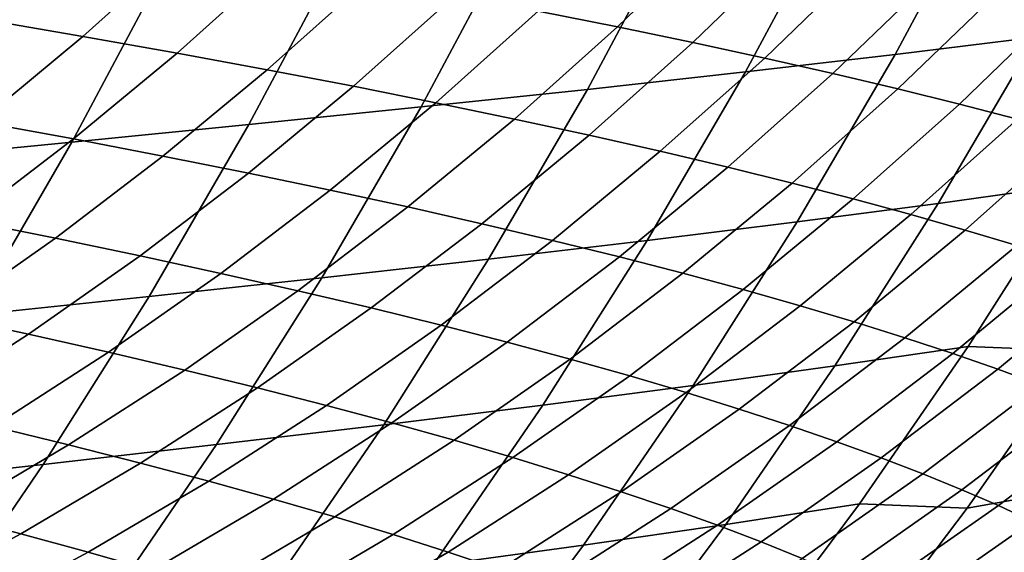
# Model space of a CAD drawing. Header units: metres. Extents: x -240 to 45, y -77 to 27.
# Tile 1038 of 1056: x 31.04 to 35.64, y -14.5 to -12.01. Entities that reach past the tile are written whole.
import ezdxf

# ---------------------------------------------------------------- set-up
doc = ezdxf.new("R2010")
doc.units = ezdxf.units.M
doc.layers.add('solid_102011X2', color=7, linetype='CONTINUOUS')

msp = doc.modelspace()

# ---------------------------------------------------------------- linework, layer by layer
at = {"layer": 'solid_102011X2'}
for points in [[(36.210644, -11.296219, 63.442726), (35.784733, -12.089358, 63.517403), (35.128101, -12.17067, 59.078754), (35.556149, -11.372201, 58.999908)], [(35.556149, -11.372201, 58.999908), (35.128101, -12.17067, 59.078754), (34.430515, -12.252012, 54.636215), (34.860626, -11.448214, 54.552975)], [(34.860626, -11.448214, 54.552975), (34.430515, -12.252012, 54.636215), (33.692509, -12.333506, 50.19886), (34.124641, -11.524371, 50.111176)], [(34.124641, -11.524371, 50.111176), (33.692509, -12.333506, 50.19886), (32.917381, -12.415236, 45.778996), (33.351555, -11.600752, 45.687069)], [(33.923092, -11.521768, 257.547119), (33.462799, -11.967823, 257.477142), (33.832424, -12.041389, 255.35965), (34.295864, -11.592592, 255.426346)], [(31.337889, -11.593298, 268.040497), (30.877779, -12.007484, 267.950287), (31.337551, -12.085957, 265.845367), (31.801264, -11.669065, 265.931976)], [(33.351555, -11.600752, 45.687069), (32.917381, -12.415236, 45.778996), (32.112995, -12.497212, 41.388309), (32.549286, -11.677362, 41.292599)], [(34.295864, -11.592592, 255.426346), (33.832424, -12.041389, 255.35965), (34.184647, -12.114487, 253.241196), (34.651165, -11.662966, 253.304672)], [(31.801264, -11.669065, 265.931976), (31.337551, -12.085957, 265.845367), (31.777752, -12.163993, 263.738068), (32.244995, -11.744409, 263.821106)], [(34.651165, -11.662966, 253.304672), (34.184647, -12.114487, 253.241196), (34.519909, -12.187107, 251.122025), (34.989449, -11.73288, 251.182343)], [(32.549286, -11.677362, 41.292599), (32.112995, -12.497212, 41.388309), (31.286142, -12.579432, 37.030342), (31.724667, -11.754201, 36.931393)], [(31.724667, -11.754201, 36.931393), (31.286142, -12.579432, 37.030342), (30.4422, -12.661891, 32.701969), (30.883066, -11.831263, 32.600288)], [(32.244995, -11.744409, 263.821106), (31.777752, -12.163993, 263.738068), (32.198826, -12.241583, 261.628662), (32.669529, -11.819324, 261.70816)], [(34.989449, -11.73288, 251.182343), (34.519909, -12.187107, 251.122025), (34.838661, -12.259239, 249.00235), (35.311161, -11.802323, 249.05957)], [(35.311161, -11.802323, 249.05957), (34.838661, -12.259239, 249.00235), (35.141354, -12.330875, 246.88237), (35.61676, -11.87129, 246.936539)], [(32.669529, -11.819324, 261.70816), (32.198826, -12.241583, 261.628662), (32.601215, -12.318718, 259.517426), (33.075314, -11.893798, 259.593414)], [(33.075314, -11.893798, 259.593414), (32.601215, -12.318718, 259.517426), (32.985374, -12.395387, 257.404602), (33.462799, -11.967823, 257.477142)], [(35.61676, -11.87129, 246.936539), (35.141354, -12.330875, 246.88237), (35.42844, -12.402004, 244.762253), (35.906696, -11.939769, 244.813431)], [(35.906696, -11.939769, 244.813431), (35.42844, -12.402004, 244.762253), (35.700371, -12.472618, 242.642197), (36.181423, -12.007751, 242.690445)], [(33.462799, -11.967823, 257.477142), (32.985374, -12.395387, 257.404602), (33.351742, -12.471581, 255.290482), (33.832424, -12.041389, 255.35965)], [(30.877779, -12.007484, 267.950287), (30.40189, -12.403133, 267.856964), (30.857933, -12.484191, 265.755798), (31.337551, -12.085957, 265.845367)], [(36.401859, -12.007958, 67.953003), (35.949718, -12.779372, 68.028458), (35.330235, -12.865998, 63.597092), (35.784733, -12.089358, 63.517403)], [(33.832424, -12.041389, 255.35965), (33.351742, -12.471581, 255.290482), (33.700768, -12.54729, 253.175354), (34.184647, -12.114487, 253.241196)], [(31.337551, -12.085957, 265.845367), (30.857933, -12.484191, 265.755798), (31.294479, -12.564797, 263.652191), (31.777752, -12.163993, 263.738068)], [(34.184647, -12.114487, 253.241196), (33.700768, -12.54729, 253.175354), (34.032894, -12.622503, 251.059464), (34.519909, -12.187107, 251.122025)], [(35.784733, -12.089358, 63.517403), (35.330235, -12.865998, 63.597092), (34.671326, -12.952526, 59.162895), (35.128101, -12.17067, 59.078754)], [(31.777752, -12.163993, 263.738068), (31.294479, -12.564797, 263.652191), (31.711973, -12.644944, 261.546448), (32.198826, -12.241583, 261.628662)], [(35.128101, -12.17067, 59.078754), (34.671326, -12.952526, 59.162895), (33.971546, -13.039084, 54.725044), (34.430515, -12.252012, 54.636215)], [(34.519909, -12.187107, 251.122025), (34.032894, -12.622503, 251.059464), (34.348576, -12.697212, 248.943008), (34.838661, -12.259239, 249.00235)], [(32.198826, -12.241583, 261.628662), (31.711973, -12.644944, 261.546448), (32.110855, -12.724619, 259.438812), (32.601215, -12.318718, 259.517426)], [(34.430515, -12.252012, 54.636215), (33.971546, -13.039084, 54.725044), (33.231388, -13.125802, 50.292427), (33.692509, -12.333506, 50.19886)], [(34.838661, -12.259239, 249.00235), (34.348576, -12.697212, 248.943008), (34.648254, -12.771407, 246.826172), (35.141354, -12.330875, 246.88237)], [(32.601215, -12.318718, 259.517426), (32.110855, -12.724619, 259.438812), (32.491573, -12.803814, 257.329529), (32.985374, -12.395387, 257.404602)], [(33.692509, -12.333506, 50.19886), (33.231388, -13.125802, 50.292427), (32.45409, -13.212769, 45.877087), (32.917381, -12.415236, 45.778996)], [(35.141354, -12.330875, 246.88237), (34.648254, -12.771407, 246.826172), (34.932384, -12.845078, 244.709152), (35.42844, -12.402004, 244.762253)], [(32.985374, -12.395387, 257.404602), (32.491573, -12.803814, 257.329529), (32.854568, -12.882518, 255.218933), (33.351742, -12.471581, 255.290482)], [(35.42844, -12.402004, 244.762253), (34.932384, -12.845078, 244.709152), (35.201416, -12.918213, 242.592148), (35.700371, -12.472618, 242.642197)], [(32.917381, -12.415236, 45.778996), (32.45409, -13.212769, 45.877087), (31.647446, -13.299994, 41.49044), (32.112995, -12.497212, 41.388309)], [(30.857933, -12.484191, 265.755798), (30.363142, -12.863142, 265.663422), (30.795919, -12.946196, 263.563629), (31.294479, -12.564797, 263.652191)], [(32.112995, -12.497212, 41.388309), (31.647446, -13.299994, 41.49044), (30.818218, -13.387479, 37.135925), (31.286142, -12.579432, 37.030342)], [(33.351742, -12.471581, 255.290482), (32.854568, -12.882518, 255.218933), (33.200291, -12.960721, 253.107239), (33.700768, -12.54729, 253.175354)], [(35.700371, -12.472618, 242.642197), (35.201416, -12.918213, 242.592148), (35.455791, -12.990806, 240.475327), (35.957596, -12.542706, 240.522385)], [(35.957596, -12.542706, 240.522385), (35.455791, -12.990806, 240.475327), (35.695969, -13.062843, 238.358887), (36.200565, -12.612261, 238.403015)], [(31.286142, -12.579432, 37.030342), (30.818218, -13.387479, 37.135925), (29.971783, -13.475221, 32.810463), (30.4422, -12.661891, 32.701969)], [(31.294479, -12.564797, 263.652191), (30.795919, -12.946196, 263.563629), (31.209719, -13.028773, 261.461639), (31.711973, -12.644944, 261.546448)], [(33.700768, -12.54729, 253.175354), (33.200291, -12.960721, 253.107239), (33.529175, -13.038412, 250.994736), (34.032894, -12.622503, 251.059464)], [(34.032894, -12.622503, 251.059464), (33.529175, -13.038412, 250.994736), (33.841679, -13.115582, 248.881607), (34.348576, -12.697212, 248.943008)], [(31.711973, -12.644944, 261.546448), (31.209719, -13.028773, 261.461639), (31.60498, -13.110868, 259.357697), (32.110855, -12.724619, 259.438812)], [(32.110855, -12.724619, 259.438812), (31.60498, -13.110868, 259.357697), (31.982151, -13.192466, 257.252106), (32.491573, -12.803814, 257.329529)], [(34.348576, -12.697212, 248.943008), (33.841679, -13.115582, 248.881607), (34.138241, -13.192222, 246.768036), (34.648254, -12.771407, 246.826172)], [(34.648254, -12.771407, 246.826172), (34.138241, -13.192222, 246.768036), (34.419315, -13.268318, 244.654236), (34.932384, -12.845078, 244.709152)], [(32.491573, -12.803814, 257.329529), (31.982151, -13.192466, 257.252106), (32.341671, -13.273558, 255.145126), (32.854568, -12.882518, 255.218933)], [(35.949718, -12.779372, 68.028458), (35.469757, -13.533345, 68.108551), (34.847767, -13.625075, 63.681686), (35.330235, -12.865998, 63.597092)], [(35.978527, -13.554303, 72.545929), (35.469757, -13.533345, 68.108551), (35.949718, -12.779372, 68.028458), (36.464554, -12.800975, 72.468788)], [(34.932384, -12.845078, 244.709152), (34.419315, -13.268318, 244.654236), (34.685345, -13.343864, 242.540375), (35.201416, -12.918213, 242.592148)], [(32.854568, -12.882518, 255.218933), (32.341671, -13.273558, 255.145126), (32.683979, -13.354134, 253.036987), (33.200291, -12.960721, 253.107239)], [(35.330235, -12.865998, 63.597092), (34.847767, -13.625075, 63.681686), (34.186443, -13.7167, 59.252213), (34.671326, -12.952526, 59.162895)], [(30.795919, -12.946196, 263.563629), (30.282831, -13.307589, 263.472473), (30.692829, -13.392471, 261.374359), (31.209719, -13.028773, 261.461639)], [(34.671326, -12.952526, 59.162895), (34.186443, -13.7167, 59.252213), (33.484333, -13.808352, 54.819336), (33.971546, -13.039084, 54.725044)], [(35.201416, -12.918213, 242.592148), (34.685345, -13.343864, 242.540375), (34.936779, -13.418848, 240.426636), (35.455791, -12.990806, 240.475327)], [(33.200291, -12.960721, 253.107239), (32.683979, -13.354134, 253.036987), (33.009525, -13.434183, 250.927979), (33.529175, -13.038412, 250.994736)], [(35.455791, -12.990806, 240.475327), (34.936779, -13.418848, 240.426636), (35.174065, -13.493259, 238.313232), (35.695969, -13.062843, 238.358887)], [(31.209719, -13.028773, 261.461639), (30.692829, -13.392471, 261.374359), (31.084368, -13.476856, 259.274261), (31.60498, -13.110868, 259.357697)], [(33.971546, -13.039084, 54.725044), (33.484333, -13.808352, 54.819336), (32.741886, -13.900167, 50.391754), (33.231388, -13.125802, 50.292427)], [(33.529175, -13.038412, 250.994736), (33.009525, -13.434183, 250.927979), (33.318748, -13.513696, 248.818268), (33.841679, -13.115582, 248.881607)], [(35.695969, -13.062843, 238.358887), (35.174065, -13.493259, 238.313232), (35.397648, -13.567089, 236.200333), (35.92239, -13.134318, 236.243011)], [(31.60498, -13.110868, 259.357697), (31.084368, -13.476856, 259.274261), (31.457886, -13.560731, 257.172455), (31.982151, -13.192466, 257.252106)], [(33.231388, -13.125802, 50.292427), (32.741886, -13.900167, 50.391754), (31.962284, -13.992242, 45.981216), (32.45409, -13.212769, 45.877087)], [(33.841679, -13.115582, 248.881607), (33.318748, -13.513696, 248.818268), (33.612095, -13.59266, 246.708084), (34.138241, -13.192222, 246.768036)], [(35.92239, -13.134318, 236.243011), (35.397648, -13.567089, 236.200333), (35.607971, -13.640327, 234.088135), (36.135506, -13.205221, 234.127899)], [(32.45409, -13.212769, 45.877087), (31.962284, -13.992242, 45.981216), (31.153244, -14.08459, 41.598858), (31.647446, -13.299994, 41.49044)], [(31.982151, -13.192466, 257.252106), (31.457886, -13.560731, 257.172455), (31.813824, -13.644087, 255.069168), (32.341671, -13.273558, 255.145126)], [(34.138241, -13.192222, 246.768036), (33.612095, -13.59266, 246.708084), (33.890015, -13.671066, 244.59758), (34.419315, -13.268318, 244.654236)], [(36.135506, -13.205221, 234.127899), (35.607971, -13.640327, 234.088135), (35.805435, -13.712987, 231.976715), (36.335709, -13.275562, 232.013626)], [(32.341671, -13.273558, 255.145126), (31.813824, -13.644087, 255.069168), (32.152626, -13.726912, 252.964691), (32.683979, -13.354134, 253.036987)], [(34.419315, -13.268318, 244.654236), (33.890015, -13.671066, 244.59758), (34.15295, -13.748905, 242.486954), (34.685345, -13.343864, 242.540375)], [(31.647446, -13.299994, 41.49044), (31.153244, -14.08459, 41.598858), (30.321495, -14.177211, 37.248009), (30.818218, -13.387479, 37.135925)], [(32.683979, -13.354134, 253.036987), (32.152626, -13.726912, 252.964691), (32.474728, -13.809195, 250.859283), (33.009525, -13.434183, 250.927979)], [(34.685345, -13.343864, 242.540375), (34.15295, -13.748905, 242.486954), (34.401344, -13.826164, 240.376419), (34.936779, -13.418848, 240.426636)], [(30.692829, -13.392471, 261.374359), (30.162115, -13.735491, 261.28476), (30.549829, -13.822036, 259.188599), (31.084368, -13.476856, 259.274261)], [(33.009525, -13.434183, 250.927979), (32.474728, -13.809195, 250.859283), (32.780579, -13.890926, 248.753113), (33.318748, -13.513696, 248.818268)], [(34.936779, -13.418848, 240.426636), (34.401344, -13.826164, 240.376419), (34.635651, -13.902834, 238.266144), (35.174065, -13.493259, 238.313232)], [(36.015274, -14.191457, 77.0457), (35.465069, -14.288778, 72.627434), (35.978527, -13.554303, 72.545929), (36.525928, -13.461999, 76.968628)], [(31.084368, -13.476856, 259.274261), (30.549829, -13.822036, 259.188599), (30.919598, -13.908059, 257.090668), (31.457886, -13.560731, 257.172455)], [(35.174065, -13.493259, 238.313232), (34.635651, -13.902834, 238.266144), (34.856304, -13.978905, 236.156311), (35.397648, -13.567089, 236.200333)], [(33.318748, -13.513696, 248.818268), (32.780579, -13.890926, 248.753113), (33.070621, -13.972095, 246.646378), (33.612095, -13.59266, 246.708084)], [(35.469757, -13.533345, 68.108551), (34.962627, -14.268846, 68.193176), (34.33799, -14.365553, 63.771069), (34.847767, -13.625075, 63.681686)], [(35.465069, -14.288778, 72.627434), (34.962627, -14.268846, 68.193176), (35.469757, -13.533345, 68.108551), (35.978527, -13.554303, 72.545929)], [(31.457886, -13.560731, 257.172455), (30.919598, -13.908059, 257.090668), (31.271862, -13.993549, 254.991196), (31.813824, -13.644087, 255.069168)], [(33.612095, -13.59266, 246.708084), (33.070621, -13.972095, 246.646378), (33.345291, -14.05269, 244.539276), (33.890015, -13.671066, 244.59758)], [(35.397648, -13.567089, 236.200333), (34.856304, -13.978905, 236.156311), (35.063755, -14.054366, 234.047119), (35.607971, -13.640327, 234.088135)], [(31.813824, -13.644087, 255.069168), (31.271862, -13.993549, 254.991196), (31.607061, -14.078495, 252.890472), (32.152626, -13.726912, 252.964691)], [(34.847767, -13.625075, 63.681686), (34.33799, -14.365553, 63.771069), (33.67411, -14.462143, 59.346584), (34.186443, -13.7167, 59.252213)], [(35.607971, -13.640327, 234.088135), (35.063755, -14.054366, 234.047119), (35.258389, -14.12923, 231.93866), (35.805435, -13.712987, 231.976715)], [(33.890015, -13.671066, 244.59758), (33.345291, -14.05269, 244.539276), (33.605042, -14.1327, 242.432007), (34.15295, -13.748905, 242.486954)], [(32.152626, -13.726912, 252.964691), (31.607061, -14.078495, 252.890472), (31.925632, -14.162885, 250.788742), (32.474728, -13.809195, 250.859283)], [(34.186443, -13.7167, 59.252213), (33.67411, -14.462143, 59.346584), (32.969532, -14.558757, 54.918968), (33.484333, -13.808352, 54.819336)], [(35.805435, -13.712987, 231.976715), (35.258389, -14.12923, 231.93866), (35.440556, -14.203531, 229.830917), (35.990383, -13.785098, 229.866074)], [(34.15295, -13.748905, 242.486954), (33.605042, -14.1327, 242.432007), (33.850315, -14.212116, 240.324738), (34.401344, -13.826164, 240.376419)], [(32.474728, -13.809195, 250.859283), (31.925632, -14.162885, 250.788742), (32.22802, -14.246709, 248.686203), (32.780579, -13.890926, 248.753113)], [(33.484333, -13.808352, 54.819336), (32.969532, -14.558757, 54.918968), (32.224667, -14.655537, 50.496704), (32.741886, -13.900167, 50.391754)], [(34.401344, -13.826164, 240.376419), (33.850315, -14.212116, 240.324738), (34.081547, -14.290926, 238.217682), (34.635651, -13.902834, 238.266144)], [(35.990383, -13.785098, 229.866074), (35.440556, -14.203531, 229.830917), (35.610588, -14.277301, 227.723877), (36.163155, -13.856695, 227.756195)], [(36.163155, -13.856695, 227.756195), (35.610588, -14.277301, 227.723877), (35.768833, -14.350574, 225.617523), (36.3241, -13.92781, 225.647064)], [(30.919598, -13.908059, 257.090668), (30.368118, -14.233906, 257.006866), (30.716618, -14.321398, 254.911301), (31.271862, -13.993549, 254.991196)], [(32.741886, -13.900167, 50.391754), (32.224667, -14.655537, 50.496704), (31.442621, -14.752584, 46.091248), (31.962284, -13.992242, 45.981216)], [(32.780579, -13.890926, 248.753113), (32.22802, -14.246709, 248.686203), (32.514664, -14.329956, 246.583038), (33.070621, -13.972095, 246.646378)], [(34.635651, -13.902834, 238.266144), (34.081547, -14.290926, 238.217682), (34.299191, -14.36912, 236.111008), (34.856304, -13.978905, 236.156311)], [(31.962284, -13.992242, 45.981216), (31.442621, -14.752584, 46.091248), (30.631042, -14.849915, 41.713421), (31.153244, -14.08459, 41.598858)], [(31.271862, -13.993549, 254.991196), (30.716618, -14.321398, 254.911301), (31.048126, -14.408333, 252.814438), (31.607061, -14.078495, 252.890472)], [(33.070621, -13.972095, 246.646378), (32.514664, -14.329956, 246.583038), (32.786003, -14.412615, 244.479431), (33.345291, -14.05269, 244.539276)], [(34.856304, -13.978905, 236.156311), (34.299191, -14.36912, 236.111008), (34.503681, -14.446687, 234.004929), (35.063755, -14.054366, 234.047119)], [(36.610085, -13.983184, 81.44976), (36.084873, -14.684751, 81.525116), (35.478065, -14.901182, 77.126778), (36.015274, -14.191457, 77.0457)], [(33.345291, -14.05269, 244.539276), (32.786003, -14.412615, 244.479431), (33.042484, -14.494675, 242.375595), (33.605042, -14.1327, 242.432007)], [(35.063755, -14.054366, 234.047119), (34.503681, -14.446687, 234.004929), (34.695408, -14.523642, 231.89949), (35.258389, -14.12923, 231.93866)], [(31.153244, -14.08459, 41.598858), (30.631042, -14.849915, 41.713421), (29.796621, -14.947532, 37.366444), (30.321495, -14.177211, 37.248009)], [(31.607061, -14.078495, 252.890472), (31.048126, -14.408333, 252.814438), (31.363079, -14.494699, 250.716492), (31.925632, -14.162885, 250.788742)], [(33.605042, -14.1327, 242.432007), (33.042484, -14.494675, 242.375595), (33.284546, -14.576124, 240.271698), (33.850315, -14.212116, 240.324738)], [(35.258389, -14.12923, 231.93866), (34.695408, -14.523642, 231.89949), (34.87471, -14.600017, 229.794724), (35.440556, -14.203531, 229.830917)], [(31.925632, -14.162885, 250.788742), (31.363079, -14.494699, 250.716492), (31.661917, -14.580487, 248.617661), (32.22802, -14.246709, 248.686203)], [(35.478065, -14.901182, 77.126778), (34.924908, -15.003389, 72.713173), (35.465069, -14.288778, 72.627434), (36.015274, -14.191457, 77.0457)], [(33.850315, -14.212116, 240.324738), (33.284546, -14.576124, 240.271698), (33.512627, -14.656953, 238.167938), (34.081547, -14.290926, 238.217682)], [(35.440556, -14.203531, 229.830917), (34.87471, -14.600017, 229.794724), (35.041924, -14.675846, 227.690613), (35.610588, -14.277301, 227.723877)], [(32.22802, -14.246709, 248.686203), (31.661917, -14.580487, 248.617661), (31.94508, -14.665684, 246.518127), (32.514664, -14.329956, 246.583038)], [(34.962627, -14.268846, 68.193176), (34.429039, -14.984881, 68.282219), (33.801617, -15.086432, 63.865112), (34.33799, -14.365553, 63.771069)], [(34.924908, -15.003389, 72.713173), (34.429039, -14.984881, 68.282219), (34.962627, -14.268846, 68.193176), (35.465069, -14.288778, 72.627434)], [(35.610588, -14.277301, 227.723877), (35.041924, -14.675846, 227.690613), (35.197392, -14.751164, 225.587143), (35.768833, -14.350574, 225.617523)], [(30.716618, -14.321398, 254.911301), (30.148941, -14.627116, 254.829636), (30.476675, -14.715907, 252.736694), (31.048126, -14.408333, 252.814438)], [(32.514664, -14.329956, 246.583038), (31.94508, -14.665684, 246.518127), (32.213005, -14.750278, 244.418106), (32.786003, -14.412615, 244.479431)], [(34.081547, -14.290926, 238.217682), (33.512627, -14.656953, 238.167938), (33.727177, -14.737148, 236.064514), (34.299191, -14.36912, 236.111008)], [(34.33799, -14.365553, 63.771069), (33.801617, -15.086432, 63.865112), (33.135044, -15.187852, 59.445881), (33.67411, -14.462143, 59.346584)], [(34.299191, -14.36912, 236.111008), (33.727177, -14.737148, 236.064514), (33.928627, -14.816703, 233.961594), (34.503681, -14.446687, 234.004929)], [(35.768833, -14.350574, 225.617523), (35.197392, -14.751164, 225.587143), (35.341446, -14.826007, 223.484299), (35.91563, -14.423384, 223.511871)], [(31.048126, -14.408333, 252.814438), (30.476675, -14.715907, 252.736694), (30.78793, -14.804117, 250.642609), (31.363079, -14.494699, 250.716492)], [(32.786003, -14.412615, 244.479431), (32.213005, -14.750278, 244.418106), (32.466137, -14.834261, 242.31778), (33.042484, -14.494675, 242.375595)], [(35.91563, -14.423384, 223.511871), (35.341446, -14.826007, 223.484299), (35.47443, -14.900407, 221.382095), (36.051323, -14.495762, 221.406891)], [(33.67411, -14.462143, 59.346584), (33.135044, -15.187852, 59.445881), (32.427872, -15.28929, 55.0238), (32.969532, -14.558757, 54.918968)], [(34.503681, -14.446687, 234.004929), (33.928627, -14.816703, 233.961594), (34.117367, -14.895629, 231.859299), (34.695408, -14.523642, 231.89949)], [(31.363079, -14.494699, 250.716492), (30.78793, -14.804117, 250.642609), (31.083139, -14.891735, 248.547577), (31.661917, -14.580487, 248.617661)], [(33.042484, -14.494675, 242.375595), (32.466137, -14.834261, 242.31778), (32.70491, -14.917618, 240.217331), (33.284546, -14.576124, 240.271698)]]:
    msp.add_3dface(points, dxfattribs=at)

doc.saveas('drawing.dxf')
